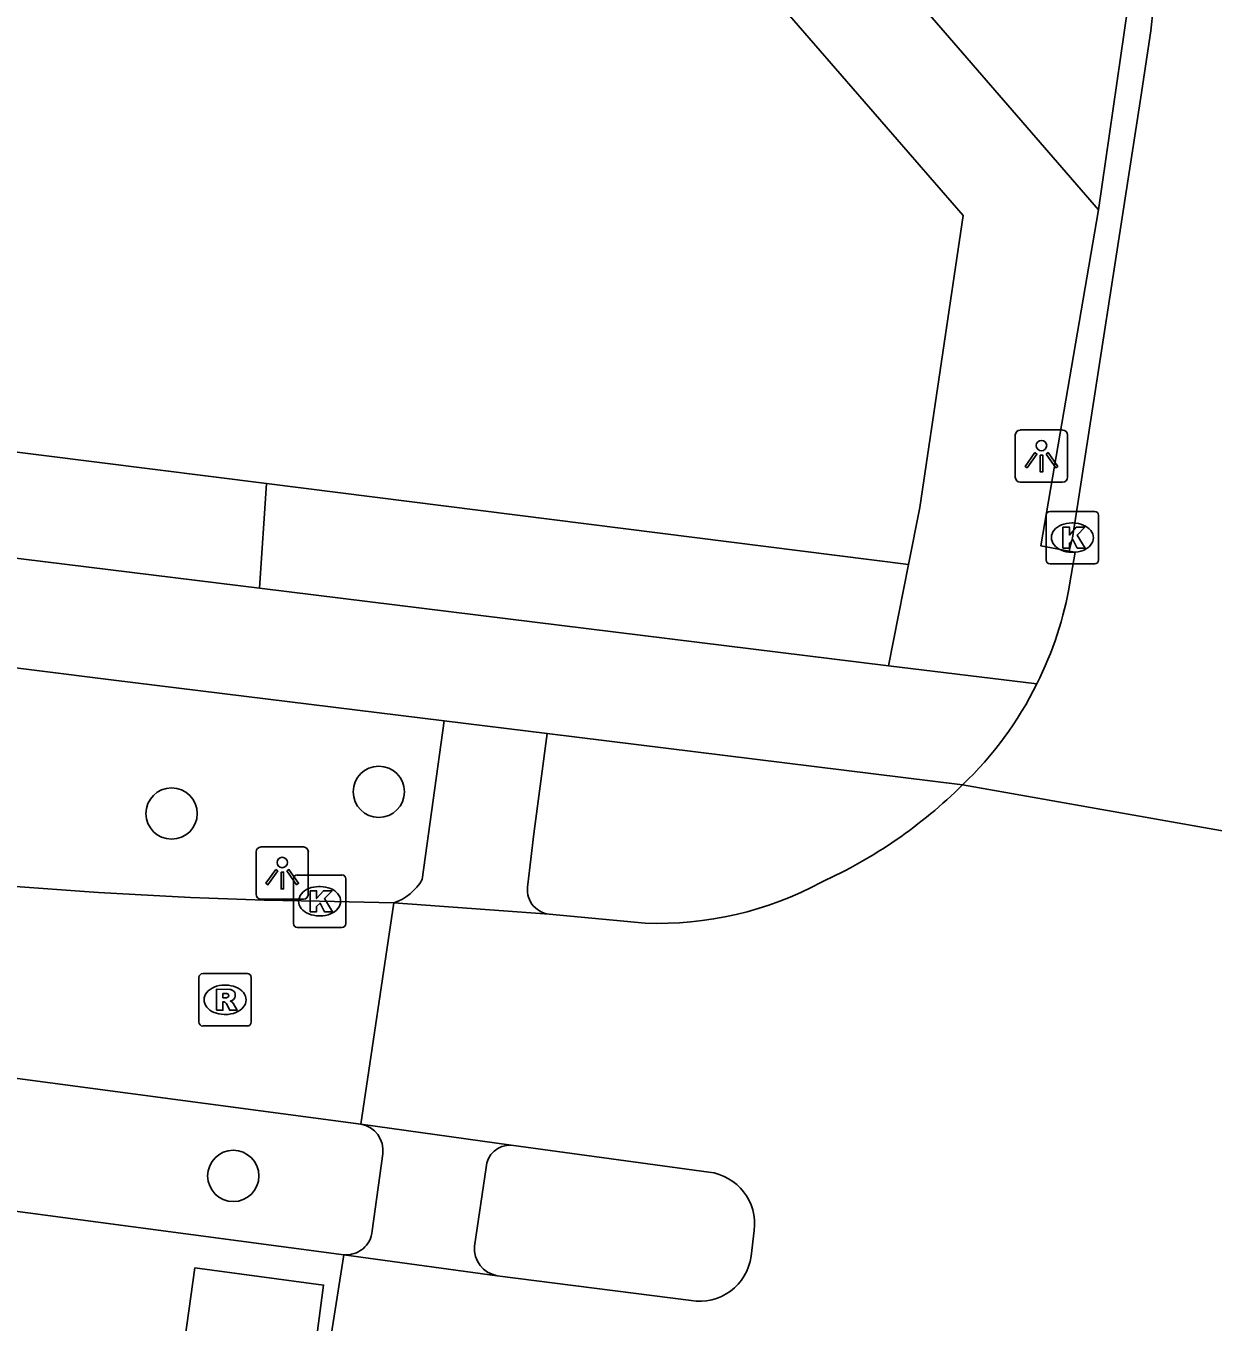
# Model space of a CAD drawing. Extents: x 155888 to 156864, y 383882 to 384671.
# Drawn here: x 156349.74 to 156372.4, y 383953.48 to 383978.22 of the extents above; entities that cross this region are included whole.
import ezdxf

# ---------------------------------------------------------------- set-up
doc = ezdxf.new("R2010")
doc.units = 0
for name, color, linetype in [('IMGEO_Boom', 7, 'Continuous'), ('IMGEO_Groenvoorziening', 7, 'Continuous'), ('IMGEO_Kolk', 7, 'Continuous'), ('IMGEO_Lichtpunt', 7, 'Continuous'), ('IMGEO_Rijbaan_lokaal_gesloten', 7, 'Continuous'), ('IMGEO_Rijbaan_lokaal_open', 7, 'Continuous'), ('IMGEO_Rioolput', 7, 'Continuous'), ('IMGEO_Voetpad_open', 7, 'Continuous')]:
    doc.layers.add(name, color=color, linetype=linetype)

msp = doc.modelspace()

# ---------------------------------------------------------------- linework, layer by layer
at = {"layer": 'IMGEO_Boom'}
for centre in [(156356.478, 383963.604), (156352.524, 383963.188), (156353.701, 383956.271)]:
    msp.add_circle(centre, 0.489, dxfattribs=at)
at = {"layer": 'IMGEO_Groenvoorziening'}
for points in [[(156315.845, 383974.354), (156341.379, 383971.117), (156354.333, 383969.486)], [(156354.199, 383967.489), (156354.333, 383969.486)], [(156354.333, 383969.486), (156366.588, 383967.944)]]:
    msp.add_lwpolyline(points, dxfattribs=at)
at = {"layer": 'IMGEO_Kolk'}
for p, q in [((156369.212, 383968.029), (156369.212, 383968.881)), ((156369.287, 383968.955), (156370.139, 383968.955)), ((156370.213, 383968.881), (156370.213, 383968.029)), ((156369.7, 383968.735), (156369.725, 383968.735)), ((156369.723, 383968.175), (156369.698, 383968.175)), ((156370.139, 383967.955), (156369.287, 383967.955)), ((156354.848, 383961.089), (156354.848, 383961.941)), ((156354.923, 383962.015), (156355.775, 383962.015)), ((156355.849, 383961.941), (156355.849, 383961.089)), ((156355.336, 383961.795), (156355.361, 383961.795)), ((156355.359, 383961.235), (156355.334, 383961.235)), ((156355.775, 383961.015), (156354.923, 383961.015))]:
    msp.add_line(p, q, dxfattribs=at)
for points in [[(156369.212, 383968.029), (156369.212, 383968.881)], [(156369.287, 383968.955), (156370.139, 383968.955)], [(156370.213, 383968.881), (156370.213, 383968.029)], [(156369.533, 383968.655), (156369.656, 383968.655), (156369.656, 383968.504), (156369.786, 383968.655), (156369.95, 383968.655), (156369.804, 383968.504), (156369.957, 383968.255), (156369.805, 383968.255), (156369.72, 383968.419), (156369.656, 383968.352), (156369.656, 383968.255), (156369.533, 383968.255), (156369.533, 383968.655)], [(156370.139, 383967.955), (156369.287, 383967.955)], [(156354.848, 383961.089), (156354.848, 383961.941)], [(156354.923, 383962.015), (156355.775, 383962.015)], [(156355.849, 383961.941), (156355.849, 383961.089)], [(156355.169, 383961.715), (156355.292, 383961.715), (156355.292, 383961.564), (156355.422, 383961.715), (156355.586, 383961.715), (156355.44, 383961.564), (156355.593, 383961.315), (156355.441, 383961.315), (156355.356, 383961.479), (156355.292, 383961.412), (156355.292, 383961.315), (156355.169, 383961.315), (156355.169, 383961.715)], [(156355.775, 383961.015), (156354.923, 383961.015)]]:
    msp.add_lwpolyline(points, dxfattribs=at)
for centre, start, end in [((156369.289, 383968.879), 91.552, 178.448), ((156369.289, 383968.879), 91.552, 178.448), ((156370.137, 383968.879), 1.552, 88.448), ((156370.137, 383968.879), 1.552, 88.448), ((156369.289, 383968.031), 181.552, 268.448), ((156369.289, 383968.031), 181.552, 268.448), ((156370.137, 383968.031), 271.552, 358.448), ((156370.137, 383968.031), 271.552, 358.448), ((156354.925, 383961.939), 91.552, 178.448), ((156354.925, 383961.939), 91.552, 178.448), ((156355.773, 383961.939), 1.552, 88.448), ((156355.773, 383961.939), 1.552, 88.448), ((156354.925, 383961.091), 181.552, 268.448), ((156354.925, 383961.091), 181.552, 268.448), ((156355.773, 383961.091), 271.552, 358.448), ((156355.773, 383961.091), 271.552, 358.448)]:
    msp.add_arc(centre, 0.0765, start, end, dxfattribs=at)
for centre, major_axis, ratio, start_param, end_param in [((156369.699, 383968.455), (-0.387, 0.002), 0.722429, 4.712389, 7.853982), ((156369.724, 383968.455), (-0.39, 0.002), 0.717154, 1.570796, 4.712389), ((156355.335, 383961.515), (-0.387, 0.002), 0.722429, 4.712389, 7.853982), ((156355.36, 383961.515), (-0.39, 0.002), 0.717154, 1.570796, 4.712389)]:
    msp.add_ellipse(centre, major_axis=major_axis, ratio=ratio, start_param=start_param, end_param=end_param, dxfattribs=at)
at = {"layer": 'IMGEO_Lichtpunt'}
for p, q in [((156368.624, 383970.415), (156368.624, 383969.608)), ((156368.624, 383970.415), (156368.624, 383969.608)), ((156369.526, 383970.51), (156368.718, 383970.51)), ((156369.526, 383970.51), (156368.718, 383970.51)), ((156369.62, 383969.608), (156369.62, 383970.415)), ((156369.62, 383969.608), (156369.62, 383970.415)), ((156368.718, 383969.514), (156369.526, 383969.514)), ((156368.718, 383969.514), (156369.526, 383969.514)), ((156354.137, 383962.456), (156354.137, 383961.649)), ((156354.137, 383962.456), (156354.137, 383961.649)), ((156355.039, 383962.551), (156354.231, 383962.551)), ((156355.039, 383962.551), (156354.231, 383962.551)), ((156355.133, 383961.649), (156355.133, 383962.456)), ((156355.133, 383961.649), (156355.133, 383962.456)), ((156354.231, 383961.555), (156355.039, 383961.555)), ((156354.231, 383961.555), (156355.039, 383961.555))]:
    msp.add_line(p, q, dxfattribs=at)
for points in [[(156368.998, 383970.079), (156369.037, 383970.051), (156368.849, 383969.789), (156368.811, 383969.816), (156368.998, 383970.079)], [(156369.21, 383970.051), (156369.248, 383970.078), (156369.435, 383969.816), (156369.396, 383969.788), (156369.21, 383970.051)], [(156369.1, 383970.031), (156369.147, 383970.031), (156369.147, 383969.709), (156369.1, 383969.709), (156369.1, 383970.031)], [(156354.511, 383962.12), (156354.55, 383962.092), (156354.362, 383961.83), (156354.324, 383961.857), (156354.511, 383962.12)], [(156354.613, 383962.072), (156354.66, 383962.072), (156354.66, 383961.75), (156354.613, 383961.75), (156354.613, 383962.072)], [(156354.723, 383962.092), (156354.761, 383962.119), (156354.948, 383961.857), (156354.909, 383961.829), (156354.723, 383962.092)]]:
    msp.add_lwpolyline(points, dxfattribs=at)
for centre in [(156369.123, 383970.213), (156354.636, 383962.254)]:
    msp.add_circle(centre, 0.0994, dxfattribs=at)
for centre, start, end in [((156368.718, 383970.415), 90, 180), ((156368.718, 383970.415), 90, 180), ((156369.526, 383970.415), 0, 90), ((156369.526, 383970.415), 0, 90), ((156368.718, 383969.608), 180, 270), ((156368.718, 383969.608), 180, 270), ((156369.526, 383969.608), 270, 0), ((156369.526, 383969.608), 270, 360), ((156354.231, 383962.456), 90, 180), ((156354.231, 383962.456), 90, 180), ((156355.039, 383962.456), 0, 90), ((156355.039, 383962.456), 0, 90), ((156354.231, 383961.649), 180, 270), ((156354.231, 383961.649), 180, 270), ((156355.039, 383961.649), 270, 0), ((156355.039, 383961.649), 270, 360)]:
    msp.add_arc(centre, 0.0946, start, end, dxfattribs=at)
at = {"layer": 'IMGEO_Rijbaan_lokaal_gesloten'}
for points in [[(156371.437, 383981.945), (156371.421, 383980.669), (156371.346, 383979.396), (156371.213, 383978.127), (156371.022, 383976.866), (156369.714, 383968.454), (156369.65, 383968.197)], [(156217.818, 383975.667), (156356.133, 383957.261)], [(156355.813, 383954.767), (156217.591, 383973.143)], [(156369.667, 383967.595), (156369.766, 383968.178), (156369.65, 383968.197)], [(156367.617, 383963.736), (156376.206, 383962.213)], [(156356.764, 383961.483), (156355.349, 383961.514)], [(156356.133, 383957.261), (156356.764, 383961.483)], [(156356.764, 383961.483), (156359.731, 383961.268)], [(156361.56, 383961.098), (156359.731, 383961.268)], [(156356.133, 383957.261), (156359.005, 383956.856)], [(156359.005, 383956.856), (156362.777, 383956.345)], [(156363.641, 383955.23), (156363.581, 383954.737)], [(156355.198, 383950.89), (156355.813, 383954.767)], [(156358.737, 383954.366), (156355.813, 383954.767)], [(156362.436, 383953.891), (156358.737, 383954.366)]]:
    msp.add_lwpolyline(points, dxfattribs=at)
for centre, radius, start, end in [((156362.809, 383968.769), 6.958, 333.4866, 350.2853), ((156362.848, 383968.731), 6.906, 313.6774, 333.627), ((156361.102, 383970.3), 9.248, 294.4022, 314.7844), ((156356.861, 384052.136), 90.635, 261.9206, 269.04395), ((156361.823, 383967.603), 6.511, 267.6835, 298.4326), ((156362.651, 383955.355), 0.998, 352.8007, 82.7426), ((156362.596, 383954.873), 0.995, 260.7658, 352.153)]:
    msp.add_arc(centre, radius, start, end, dxfattribs=at)
at = {"layer": 'IMGEO_Rijbaan_lokaal_open'}
for points in [[(156370.774, 383978.58), (156370.21, 383974.71)], [(156369.65, 383968.197), (156369.109, 383968.301), (156370.21, 383974.71)], [(156352.964, 383954.514), (156355.425, 383954.186), (156355.101, 383951.716), (156352.624, 383952.053), (156352.964, 383954.514)]]:
    msp.add_lwpolyline(points, dxfattribs=at)
at = {"layer": 'IMGEO_Rioolput'}
for p, q in [((156353.043, 383959.207), (156353.043, 383960.059)), ((156353.118, 383960.133), (156353.97, 383960.133)), ((156354.044, 383960.059), (156354.044, 383959.207)), ((156353.531, 383959.913), (156353.556, 383959.913)), ((156353.554, 383959.353), (156353.529, 383959.353)), ((156353.97, 383959.133), (156353.118, 383959.133))]:
    msp.add_line(p, q, dxfattribs=at)
for points in [[(156353.043, 383959.207), (156353.043, 383960.059)], [(156353.118, 383960.133), (156353.97, 383960.133)], [(156354.044, 383960.059), (156354.044, 383959.207)], [(156353.632, 383959.831), (156353.38, 383959.833), (156353.38, 383959.433)], [(156353.558, 383959.752), (156353.504, 383959.752), (156353.504, 383959.671)], [(156353.38, 383959.433), (156353.504, 383959.433), (156353.504, 383959.595), (156353.515, 383959.595)], [(156353.504, 383959.671), (156353.556, 383959.671)], [(156353.562, 383959.566), (156353.633, 383959.433), (156353.773, 383959.433), (156353.708, 383959.559)], [(156353.97, 383959.133), (156353.118, 383959.133)]]:
    msp.add_lwpolyline(points, dxfattribs=at)
for centre, radius, start, end in [((156353.12, 383960.057), 0.0765, 91.552, 178.448), ((156353.12, 383960.057), 0.0765, 91.552, 178.448), ((156353.968, 383960.057), 0.0765, 1.552, 88.448), ((156353.968, 383960.057), 0.0765, 1.552, 88.448), ((156353.564, 383959.656), 0.0964, 77.0061, 93.1865), ((156353.578, 383959.713), 0.0378, 276.6634, 79.6772), ((156353.631, 383959.721), 0.109, 350.3612, 89.416), ((156353.629, 383959.721), 0.112, 277.5842, 350.9817), ((156353.514, 383959.542), 0.0533, 26.0293, 88.6989), ((156353.54, 383959.86), 0.19, 274.7715, 282.9687), ((156353.613, 383959.506), 0.108, 29.5134, 73.7905), ((156353.12, 383959.209), 0.0765, 181.552, 268.448), ((156353.12, 383959.209), 0.0765, 181.552, 268.448), ((156353.968, 383959.209), 0.0765, 271.552, 358.448), ((156353.968, 383959.209), 0.0765, 271.552, 358.448)]:
    msp.add_arc(centre, radius, start, end, dxfattribs=at)
for centre, major_axis, ratio, start_param, end_param in [((156353.53, 383959.633), (-0.387, 0.002), 0.722429, 4.712389, 7.853982), ((156353.555, 383959.633), (-0.39, 0.002), 0.717154, 1.570796, 4.712389)]:
    msp.add_ellipse(centre, major_axis=major_axis, ratio=ratio, start_param=start_param, end_param=end_param, dxfattribs=at)
at = {"layer": 'IMGEO_Voetpad_open'}
for points in [[(156366.588, 383967.944), (156366.803, 383969.032), (156367.63, 383974.604), (156345.583, 384000), (156343.131, 384002.825), (156340.462, 384000.551)], [(156225.119, 383982.137), (156294.493, 383972.889), (156351.373, 383965.739), (156357.724, 383964.959)], [(156370.21, 383974.71), (156366.34, 383979.195)], [(156354.199, 383967.489), (156341.428, 383969.061), (156296.829, 383974.668)], [(156366.588, 383967.944), (156366.207, 383966.011)], [(156366.207, 383966.011), (156354.199, 383967.489)], [(156369.035, 383965.663), (156366.207, 383966.011)], [(156357.724, 383964.959), (156357.305, 383961.932)], [(156357.724, 383964.959), (156359.692, 383964.717)], [(156359.324, 383961.836), (156359.435, 383962.798), (156359.692, 383964.717)], [(156359.692, 383964.717), (156367.617, 383963.736)], [(156356.352, 383955.221), (156356.552, 383956.694)], [(156358.525, 383956.431), (156358.302, 383954.928)]]:
    msp.add_lwpolyline(points, dxfattribs=at)
for centre, radius, start, end in [((156356.452, 383962.41), 0.978, 288.6239, 330.7576), ((156359.781, 383961.733), 0.468, 167.3259, 263.921), ((156356.046, 383956.759), 0.51, 352.7216, 80.2055), ((156358.981, 383956.4), 0.457, 86.9374, 176.107), ((156355.858, 383955.26), 0.495, 264.7325, 355.4824), ((156358.829, 383954.887), 0.529, 175.5122, 259.9691)]:
    msp.add_arc(centre, radius, start, end, dxfattribs=at)

doc.saveas('drawing.dxf')
